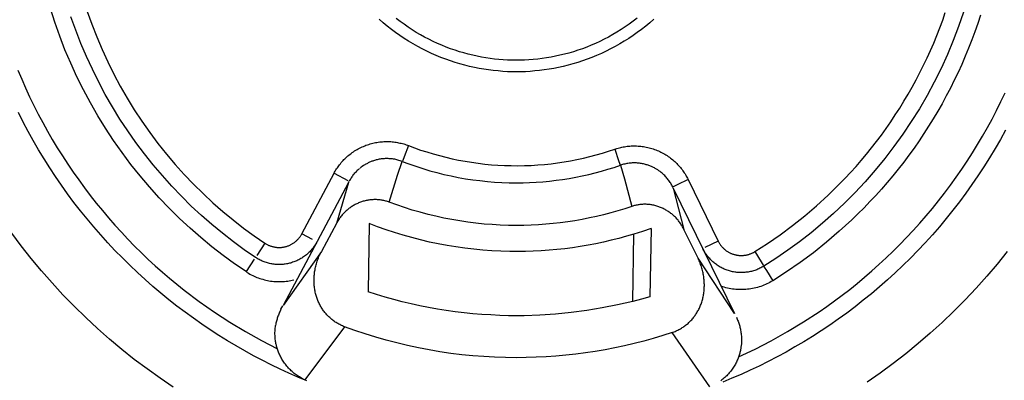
# Model space of a CAD drawing. Header units: millimetres. Extents: x -2637 to -1637, y 678 to 1678.
# Tile 263 of 348: x -2054.78 to -2043.26, y 1385.14 to 1389.37. Entities that reach past the tile are written whole.
import ezdxf

# ---------------------------------------------------------------- set-up
doc = ezdxf.new("R2010")
doc.units = ezdxf.units.MM
doc.layers.add('Make2D$B.SHOW mini', color=7, linetype='Continuous', true_color=0x000000)

msp = doc.modelspace()

# ---------------------------------------------------------------- linework, layer by layer
at = {"layer": 'Make2D$B.SHOW mini', "color": 18, "lineweight": -3, "true_color": 0x000000}
for points in [[(-2052.132, 1386.415), (-2052.267, 1386.508), (-2052.4, 1386.605), (-2052.531, 1386.707), (-2052.659, 1386.813), (-2052.786, 1386.924), (-2052.909, 1387.039), (-2053.03, 1387.158), (-2053.147, 1387.28), (-2053.261, 1387.407), (-2053.372, 1387.538), (-2053.479, 1387.672), (-2053.582, 1387.81), (-2053.681, 1387.951), (-2053.776, 1388.095), (-2053.866, 1388.242), (-2053.952, 1388.392), (-2054.034, 1388.544), (-2054.111, 1388.699), (-2054.183, 1388.856), (-2054.25, 1389.015), (-2054.312, 1389.175), (-2054.369, 1389.337), (-2054.421, 1389.5)], [(-2053.99, 1389.465), (-2053.937, 1389.315), (-2053.879, 1389.166), (-2053.817, 1389.018), (-2053.75, 1388.873), (-2053.679, 1388.729), (-2053.603, 1388.587), (-2053.523, 1388.448), (-2053.439, 1388.311), (-2053.351, 1388.177), (-2053.259, 1388.046), (-2053.163, 1387.918), (-2053.064, 1387.793), (-2052.961, 1387.672), (-2052.855, 1387.554), (-2052.746, 1387.44), (-2052.634, 1387.329), (-2052.519, 1387.222), (-2052.402, 1387.12), (-2052.282, 1387.021), (-2052.161, 1386.926), (-2052.037, 1386.836), (-2051.912, 1386.749)], [(-2052.022, 1386.582), (-2052.152, 1386.672), (-2052.28, 1386.766), (-2052.407, 1386.864), (-2052.531, 1386.967), (-2052.653, 1387.073), (-2052.772, 1387.184), (-2052.888, 1387.299), (-2053.001, 1387.417), (-2053.111, 1387.54), (-2053.218, 1387.666), (-2053.321, 1387.795), (-2053.42, 1387.928), (-2053.516, 1388.064), (-2053.607, 1388.203), (-2053.695, 1388.345), (-2053.778, 1388.49), (-2053.856, 1388.637), (-2053.93, 1388.786), (-2054, 1388.937), (-2054.065, 1389.09), (-2054.125, 1389.245), (-2054.18, 1389.401)], [(-2047.36, 1389.373), (-2047.407, 1389.332), (-2047.455, 1389.293), (-2047.503, 1389.254), (-2047.553, 1389.217), (-2047.603, 1389.182), (-2047.654, 1389.147), (-2047.706, 1389.114), (-2047.758, 1389.083), (-2047.811, 1389.053), (-2047.865, 1389.024), (-2047.919, 1388.997), (-2047.974, 1388.971), (-2048.029, 1388.947), (-2048.084, 1388.925), (-2048.139, 1388.903), (-2048.195, 1388.884), (-2048.251, 1388.865), (-2048.307, 1388.849), (-2048.363, 1388.833), (-2048.419, 1388.82), (-2048.475, 1388.807), (-2048.531, 1388.796), (-2048.586, 1388.786), (-2048.642, 1388.778), (-2048.697, 1388.771), (-2048.752, 1388.766), (-2048.806, 1388.761), (-2048.86, 1388.758), (-2048.914, 1388.757), (-2048.967, 1388.756), (-2049.021, 1388.757), (-2049.074, 1388.758), (-2049.128, 1388.761), (-2049.183, 1388.766), (-2049.238, 1388.771), (-2049.293, 1388.778), (-2049.348, 1388.786), (-2049.404, 1388.796), (-2049.46, 1388.807), (-2049.516, 1388.82), (-2049.572, 1388.833), (-2049.628, 1388.849), (-2049.684, 1388.865), (-2049.739, 1388.884), (-2049.795, 1388.903), (-2049.851, 1388.925), (-2049.906, 1388.947), (-2049.961, 1388.971), (-2050.015, 1388.997), (-2050.07, 1389.024), (-2050.123, 1389.053), (-2050.176, 1389.083), (-2050.229, 1389.114), (-2050.281, 1389.147), (-2050.332, 1389.182), (-2050.382, 1389.217), (-2050.431, 1389.254), (-2050.48, 1389.293), (-2050.528, 1389.332), (-2050.574, 1389.373)], [(-2047.556, 1389.385), (-2047.601, 1389.35), (-2047.648, 1389.316), (-2047.695, 1389.283), (-2047.742, 1389.251), (-2047.791, 1389.221), (-2047.84, 1389.192), (-2047.889, 1389.164), (-2047.94, 1389.138), (-2047.99, 1389.113), (-2048.041, 1389.09), (-2048.092, 1389.067), (-2048.144, 1389.046), (-2048.196, 1389.027), (-2048.248, 1389.009), (-2048.3, 1388.992), (-2048.353, 1388.976), (-2048.405, 1388.962), (-2048.458, 1388.95), (-2048.51, 1388.938), (-2048.562, 1388.928), (-2048.614, 1388.919), (-2048.666, 1388.912), (-2048.718, 1388.905), (-2048.77, 1388.9), (-2048.821, 1388.896), (-2048.872, 1388.893), (-2048.922, 1388.892), (-2048.972, 1388.891), (-2049.022, 1388.892), (-2049.072, 1388.894), (-2049.122, 1388.897), (-2049.172, 1388.901), (-2049.223, 1388.906), (-2049.274, 1388.912), (-2049.325, 1388.92), (-2049.376, 1388.929), (-2049.428, 1388.939), (-2049.479, 1388.95), (-2049.531, 1388.963), (-2049.583, 1388.977), (-2049.635, 1388.992), (-2049.686, 1389.009), (-2049.738, 1389.027), (-2049.789, 1389.046), (-2049.84, 1389.067), (-2049.891, 1389.089), (-2049.942, 1389.112), (-2049.992, 1389.137), (-2050.042, 1389.163), (-2050.091, 1389.19), (-2050.14, 1389.219), (-2050.188, 1389.249), (-2050.236, 1389.28), (-2050.283, 1389.313), (-2050.329, 1389.347), (-2050.374, 1389.382)], [(-2046.179, 1386.649), (-2046.03, 1386.745), (-2045.882, 1386.846), (-2045.737, 1386.954), (-2045.594, 1387.068), (-2045.455, 1387.187), (-2045.318, 1387.312), (-2045.252, 1387.377), (-2045.186, 1387.442), (-2045.121, 1387.51), (-2045.057, 1387.578), (-2044.994, 1387.648), (-2044.933, 1387.719), (-2044.872, 1387.792), (-2044.813, 1387.865), (-2044.754, 1387.94), (-2044.697, 1388.016), (-2044.642, 1388.093), (-2044.587, 1388.171), (-2044.535, 1388.251), (-2044.483, 1388.331), (-2044.433, 1388.412), (-2044.384, 1388.495), (-2044.337, 1388.578), (-2044.291, 1388.662), (-2044.246, 1388.747), (-2044.204, 1388.833), (-2044.163, 1388.919), (-2044.123, 1389.006), (-2044.085, 1389.094), (-2044.048, 1389.183), (-2044.014, 1389.272), (-2043.98, 1389.361), (-2043.949, 1389.451)], [(-2043.736, 1389.456), (-2043.794, 1389.289), (-2043.857, 1389.123), (-2043.925, 1388.958), (-2043.999, 1388.796), (-2044.079, 1388.636), (-2044.163, 1388.479), (-2044.252, 1388.324), (-2044.347, 1388.173), (-2044.446, 1388.024), (-2044.55, 1387.88), (-2044.658, 1387.739), (-2044.77, 1387.602), (-2044.886, 1387.469), (-2045.007, 1387.34), (-2045.13, 1387.216), (-2045.257, 1387.096), (-2045.387, 1386.981), (-2045.52, 1386.871), (-2045.655, 1386.765), (-2045.793, 1386.665), (-2045.932, 1386.569), (-2046.074, 1386.479)], [(-2043.538, 1389.42), (-2043.57, 1389.323), (-2043.604, 1389.226), (-2043.64, 1389.13), (-2043.677, 1389.034), (-2043.716, 1388.939), (-2043.757, 1388.844), (-2043.8, 1388.75), (-2043.844, 1388.657), (-2043.89, 1388.565), (-2043.938, 1388.474), (-2043.987, 1388.383), (-2044.038, 1388.294), (-2044.09, 1388.205), (-2044.144, 1388.118), (-2044.2, 1388.032), (-2044.257, 1387.946), (-2044.315, 1387.862), (-2044.375, 1387.779), (-2044.436, 1387.698), (-2044.499, 1387.617), (-2044.563, 1387.538), (-2044.628, 1387.46), (-2044.694, 1387.383), (-2044.762, 1387.308), (-2044.831, 1387.235), (-2044.9, 1387.162), (-2044.971, 1387.091), (-2045.043, 1387.022), (-2045.19, 1386.888), (-2045.34, 1386.759), (-2045.493, 1386.637), (-2045.649, 1386.521), (-2045.808, 1386.412), (-2045.969, 1386.308)], [(-2054.8, 1388.775), (-2054.756, 1388.671), (-2054.711, 1388.568), (-2054.664, 1388.465), (-2054.614, 1388.363), (-2054.563, 1388.262), (-2054.51, 1388.162), (-2054.455, 1388.062), (-2054.399, 1387.964), (-2054.34, 1387.867), (-2054.28, 1387.77), (-2054.218, 1387.675), (-2054.155, 1387.581), (-2054.09, 1387.489), (-2054.023, 1387.397), (-2053.955, 1387.307), (-2053.885, 1387.218), (-2053.813, 1387.13), (-2053.74, 1387.044), (-2053.666, 1386.959), (-2053.59, 1386.876), (-2053.513, 1386.794), (-2053.435, 1386.714), (-2053.356, 1386.636), (-2053.275, 1386.559), (-2053.193, 1386.483), (-2053.11, 1386.41), (-2053.026, 1386.337), (-2052.941, 1386.267), (-2052.855, 1386.198), (-2052.68, 1386.066), (-2052.502, 1385.941), (-2052.321, 1385.823), (-2052.138, 1385.712), (-2051.952, 1385.608), (-2051.765, 1385.511)], [(-2046.368, 1385.417), (-2046.176, 1385.508), (-2045.985, 1385.606), (-2045.797, 1385.712), (-2045.61, 1385.825), (-2045.426, 1385.945), (-2045.336, 1386.008), (-2045.246, 1386.073), (-2045.157, 1386.139), (-2045.068, 1386.207), (-2044.981, 1386.277), (-2044.895, 1386.349), (-2044.81, 1386.423), (-2044.726, 1386.498), (-2044.643, 1386.575), (-2044.561, 1386.653), (-2044.481, 1386.733), (-2044.402, 1386.815), (-2044.324, 1386.898), (-2044.248, 1386.983), (-2044.173, 1387.069), (-2044.1, 1387.156), (-2044.028, 1387.245), (-2043.958, 1387.336), (-2043.889, 1387.428), (-2043.822, 1387.521), (-2043.757, 1387.615), (-2043.693, 1387.71), (-2043.631, 1387.807), (-2043.571, 1387.904), (-2043.513, 1388.003), (-2043.457, 1388.103), (-2043.402, 1388.203), (-2043.349, 1388.305), (-2043.299, 1388.407), (-2043.25, 1388.51)], [(-2051.419, 1385.136), (-2051.524, 1385.18), (-2051.629, 1385.226), (-2051.733, 1385.274), (-2051.837, 1385.324), (-2051.941, 1385.376), (-2052.044, 1385.43), (-2052.146, 1385.487), (-2052.248, 1385.545), (-2052.35, 1385.605), (-2052.45, 1385.668), (-2052.55, 1385.733), (-2052.649, 1385.799), (-2052.747, 1385.868), (-2052.844, 1385.939), (-2052.94, 1386.011), (-2053.035, 1386.086), (-2053.129, 1386.163), (-2053.222, 1386.242), (-2053.313, 1386.322), (-2053.403, 1386.405), (-2053.492, 1386.489), (-2053.579, 1386.575), (-2053.665, 1386.663), (-2053.749, 1386.753), (-2053.832, 1386.845), (-2053.913, 1386.938), (-2053.992, 1387.033), (-2054.069, 1387.129), (-2054.145, 1387.227), (-2054.219, 1387.326), (-2054.291, 1387.427), (-2054.361, 1387.529), (-2054.429, 1387.632), (-2054.495, 1387.737), (-2054.56, 1387.843), (-2054.622, 1387.95), (-2054.682, 1388.058), (-2054.739, 1388.167), (-2054.795, 1388.278)], [(-2043.244, 1388.074), (-2043.304, 1387.965), (-2043.367, 1387.857), (-2043.431, 1387.75), (-2043.498, 1387.644), (-2043.567, 1387.539), (-2043.637, 1387.436), (-2043.71, 1387.334), (-2043.784, 1387.233), (-2043.861, 1387.134), (-2043.939, 1387.037), (-2044.019, 1386.941), (-2044.101, 1386.846), (-2044.185, 1386.754), (-2044.27, 1386.663), (-2044.357, 1386.574), (-2044.446, 1386.487), (-2044.535, 1386.401), (-2044.627, 1386.318), (-2044.72, 1386.236), (-2044.814, 1386.156), (-2044.909, 1386.079), (-2045.005, 1386.003), (-2045.103, 1385.929), (-2045.202, 1385.858), (-2045.301, 1385.788), (-2045.402, 1385.721), (-2045.503, 1385.656), (-2045.606, 1385.593), (-2045.709, 1385.532), (-2045.812, 1385.473), (-2045.917, 1385.416), (-2046.022, 1385.362), (-2046.127, 1385.309), (-2046.233, 1385.259), (-2046.339, 1385.211), (-2046.446, 1385.165), (-2046.553, 1385.121)], [(-2051.102, 1387.568), (-2051.095, 1387.581), (-2051.087, 1387.593), (-2051.08, 1387.606), (-2051.072, 1387.619), (-2051.063, 1387.631), (-2051.055, 1387.644), (-2051.046, 1387.656), (-2051.037, 1387.668), (-2051.027, 1387.68), (-2051.017, 1387.692), (-2051.007, 1387.704), (-2050.996, 1387.716), (-2050.986, 1387.727), (-2050.974, 1387.738), (-2050.963, 1387.749), (-2050.951, 1387.76), (-2050.939, 1387.771), (-2050.927, 1387.781), (-2050.914, 1387.791), (-2050.901, 1387.801), (-2050.888, 1387.811), (-2050.874, 1387.82), (-2050.861, 1387.829), (-2050.847, 1387.838), (-2050.833, 1387.846), (-2050.818, 1387.854), (-2050.804, 1387.862), (-2050.789, 1387.869), (-2050.774, 1387.876), (-2050.759, 1387.883), (-2050.743, 1387.889), (-2050.728, 1387.895), (-2050.712, 1387.901), (-2050.696, 1387.906), (-2050.681, 1387.911), (-2050.665, 1387.915), (-2050.648, 1387.92), (-2050.632, 1387.923), (-2050.616, 1387.927), (-2050.6, 1387.93), (-2050.584, 1387.932), (-2050.567, 1387.934), (-2050.551, 1387.936), (-2050.535, 1387.937), (-2050.519, 1387.938), (-2050.503, 1387.939), (-2050.486, 1387.939), (-2050.47, 1387.939), (-2050.454, 1387.939), (-2050.438, 1387.938), (-2050.423, 1387.937), (-2050.407, 1387.935), (-2050.391, 1387.933), (-2050.376, 1387.931), (-2050.361, 1387.928), (-2050.346, 1387.926), (-2050.331, 1387.922), (-2050.316, 1387.919), (-2050.301, 1387.915), (-2050.287, 1387.911), (-2050.272, 1387.907), (-2050.258, 1387.902), (-2050.244, 1387.897), (-2050.231, 1387.892)], [(-2050.231, 1387.892), (-2050.282, 1387.76), (-2050.298, 1387.719), (-2050.302, 1387.709), (-2050.303, 1387.706), (-2050.303, 1387.706), (-2050.303, 1387.706), (-2050.303, 1387.706), (-2050.303, 1387.706), (-2050.303, 1387.706)], [(-2050.231, 1387.892), (-2050.16, 1387.866), (-2050.089, 1387.84), (-2050.016, 1387.817), (-2049.943, 1387.795), (-2049.869, 1387.774), (-2049.795, 1387.755), (-2049.72, 1387.738), (-2049.645, 1387.722), (-2049.569, 1387.708), (-2049.492, 1387.696), (-2049.416, 1387.685), (-2049.339, 1387.676), (-2049.261, 1387.668), (-2049.184, 1387.663), (-2049.106, 1387.659), (-2049.028, 1387.657), (-2048.951, 1387.656), (-2048.873, 1387.657), (-2048.795, 1387.66), (-2048.718, 1387.665), (-2048.64, 1387.671), (-2048.563, 1387.679), (-2048.486, 1387.689), (-2048.41, 1387.701), (-2048.334, 1387.714), (-2048.259, 1387.729), (-2048.184, 1387.745), (-2048.109, 1387.763), (-2048.035, 1387.782), (-2047.962, 1387.803), (-2047.89, 1387.826), (-2047.818, 1387.85)], [(-2047.818, 1387.85), (-2047.805, 1387.855), (-2047.791, 1387.859), (-2047.776, 1387.863), (-2047.762, 1387.867), (-2047.747, 1387.871), (-2047.733, 1387.874), (-2047.718, 1387.877), (-2047.703, 1387.879), (-2047.687, 1387.882), (-2047.672, 1387.884), (-2047.656, 1387.885), (-2047.641, 1387.887), (-2047.625, 1387.888), (-2047.609, 1387.888), (-2047.593, 1387.889), (-2047.577, 1387.889), (-2047.561, 1387.888), (-2047.545, 1387.887), (-2047.529, 1387.886), (-2047.513, 1387.885), (-2047.497, 1387.883), (-2047.48, 1387.88), (-2047.464, 1387.878), (-2047.448, 1387.875), (-2047.432, 1387.871), (-2047.416, 1387.867), (-2047.4, 1387.863), (-2047.384, 1387.858), (-2047.368, 1387.853), (-2047.353, 1387.848), (-2047.337, 1387.842), (-2047.322, 1387.836), (-2047.306, 1387.829), (-2047.291, 1387.822), (-2047.276, 1387.815), (-2047.262, 1387.808), (-2047.247, 1387.8), (-2047.233, 1387.791), (-2047.219, 1387.783), (-2047.205, 1387.774), (-2047.191, 1387.765), (-2047.178, 1387.755), (-2047.164, 1387.746), (-2047.152, 1387.736), (-2047.139, 1387.725), (-2047.127, 1387.715), (-2047.115, 1387.704), (-2047.103, 1387.693), (-2047.092, 1387.682), (-2047.081, 1387.67), (-2047.07, 1387.659), (-2047.059, 1387.647), (-2047.049, 1387.635), (-2047.039, 1387.623), (-2047.03, 1387.611), (-2047.021, 1387.598), (-2047.012, 1387.586), (-2047.003, 1387.573), (-2046.995, 1387.56), (-2046.987, 1387.547), (-2046.98, 1387.535), (-2046.973, 1387.522), (-2046.966, 1387.509), (-2046.959, 1387.496)], [(-2047.818, 1387.85), (-2047.772, 1387.716), (-2047.757, 1387.674), (-2047.754, 1387.664), (-2047.753, 1387.662), (-2047.753, 1387.661), (-2047.753, 1387.661), (-2047.753, 1387.661), (-2047.753, 1387.661), (-2047.753, 1387.661)], [(-2050.306, 1387.707), (-2050.318, 1387.711), (-2050.33, 1387.715), (-2050.342, 1387.719), (-2050.355, 1387.722), (-2050.367, 1387.726), (-2050.38, 1387.728), (-2050.392, 1387.731), (-2050.405, 1387.733), (-2050.417, 1387.735), (-2050.43, 1387.736), (-2050.442, 1387.738), (-2050.455, 1387.738), (-2050.467, 1387.739), (-2050.48, 1387.739), (-2050.492, 1387.739), (-2050.504, 1387.739), (-2050.516, 1387.738), (-2050.528, 1387.737), (-2050.54, 1387.736), (-2050.552, 1387.735), (-2050.563, 1387.733), (-2050.575, 1387.731), (-2050.586, 1387.729), (-2050.597, 1387.726), (-2050.608, 1387.724), (-2050.618, 1387.721), (-2050.629, 1387.718), (-2050.639, 1387.715), (-2050.649, 1387.711), (-2050.658, 1387.708), (-2050.668, 1387.704), (-2050.677, 1387.7), (-2050.686, 1387.696), (-2050.695, 1387.692), (-2050.703, 1387.688), (-2050.712, 1387.684), (-2050.72, 1387.68), (-2050.728, 1387.676), (-2050.736, 1387.671), (-2050.743, 1387.667), (-2050.758, 1387.657), (-2050.771, 1387.648), (-2050.785, 1387.639), (-2050.797, 1387.629)], [(-2050.802, 1387.625), (-2050.811, 1387.617), (-2050.821, 1387.608), (-2050.83, 1387.6), (-2050.839, 1387.591), (-2050.848, 1387.582), (-2050.856, 1387.572), (-2050.865, 1387.563), (-2050.872, 1387.554), (-2050.88, 1387.544), (-2050.887, 1387.534), (-2050.894, 1387.524), (-2050.901, 1387.514), (-2050.907, 1387.504), (-2050.914, 1387.494), (-2050.919, 1387.484), (-2050.925, 1387.474)], [(-2050.455, 1387.228), (-2050.359, 1387.544), (-2050.306, 1387.707)], [(-2050.306, 1387.707), (-2050.226, 1387.677), (-2050.145, 1387.649), (-2050.064, 1387.622), (-2049.982, 1387.598), (-2049.899, 1387.575), (-2049.816, 1387.555), (-2049.732, 1387.536), (-2049.648, 1387.519), (-2049.564, 1387.504), (-2049.479, 1387.492), (-2049.394, 1387.481), (-2049.308, 1387.472), (-2049.223, 1387.465), (-2049.138, 1387.46), (-2049.052, 1387.457), (-2048.967, 1387.456)], [(-2048.967, 1387.456), (-2048.89, 1387.457), (-2048.813, 1387.459), (-2048.735, 1387.463), (-2048.658, 1387.469), (-2048.581, 1387.476), (-2048.504, 1387.485), (-2048.427, 1387.496), (-2048.35, 1387.508), (-2048.274, 1387.522), (-2048.197, 1387.537), (-2048.122, 1387.554), (-2048.046, 1387.572), (-2047.971, 1387.593), (-2047.897, 1387.614), (-2047.823, 1387.637), (-2047.75, 1387.662)], [(-2047.262, 1387.567), (-2047.274, 1387.577), (-2047.287, 1387.587), (-2047.3, 1387.597), (-2047.314, 1387.607), (-2047.322, 1387.612), (-2047.329, 1387.616), (-2047.337, 1387.621), (-2047.345, 1387.625), (-2047.353, 1387.63), (-2047.362, 1387.634), (-2047.37, 1387.639), (-2047.379, 1387.643), (-2047.388, 1387.647), (-2047.398, 1387.651), (-2047.407, 1387.655), (-2047.417, 1387.658), (-2047.427, 1387.662), (-2047.437, 1387.665), (-2047.448, 1387.668), (-2047.458, 1387.671), (-2047.469, 1387.674), (-2047.48, 1387.677), (-2047.492, 1387.679), (-2047.503, 1387.681), (-2047.515, 1387.683), (-2047.527, 1387.685), (-2047.539, 1387.686), (-2047.551, 1387.687), (-2047.563, 1387.688), (-2047.575, 1387.689), (-2047.588, 1387.689), (-2047.6, 1387.689), (-2047.613, 1387.688), (-2047.625, 1387.687), (-2047.638, 1387.686), (-2047.65, 1387.685), (-2047.663, 1387.683), (-2047.675, 1387.681), (-2047.688, 1387.679), (-2047.7, 1387.676), (-2047.713, 1387.673), (-2047.725, 1387.67), (-2047.738, 1387.666), (-2047.75, 1387.662)], [(-2047.75, 1387.662), (-2047.704, 1387.504), (-2047.618, 1387.179)], [(-2051.479, 1386.857), (-2051.102, 1387.568)], [(-2051.102, 1387.568), (-2050.941, 1387.483)], [(-2047.139, 1387.408), (-2047.145, 1387.419), (-2047.15, 1387.429), (-2047.156, 1387.44), (-2047.162, 1387.45), (-2047.169, 1387.461), (-2047.176, 1387.471), (-2047.183, 1387.481), (-2047.191, 1387.492), (-2047.199, 1387.502), (-2047.207, 1387.511), (-2047.215, 1387.521), (-2047.224, 1387.531), (-2047.233, 1387.54), (-2047.242, 1387.549), (-2047.252, 1387.558), (-2047.262, 1387.567)], [(-2050.933, 1387.46), (-2051.699, 1386.019)], [(-2050.933, 1387.46), (-2051.075, 1386.979)], [(-2050.933, 1387.46), (-2050.925, 1387.474)], [(-2046.959, 1387.496), (-2047.087, 1387.434), (-2047.127, 1387.414), (-2047.136, 1387.409), (-2047.138, 1387.408), (-2047.139, 1387.408), (-2047.139, 1387.408), (-2047.139, 1387.408), (-2047.139, 1387.408), (-2047.139, 1387.408)], [(-2047.132, 1387.393), (-2047.139, 1387.408)], [(-2047.132, 1387.393), (-2046.417, 1385.926)], [(-2047.132, 1387.393), (-2047.007, 1386.908)], [(-2046.959, 1387.496), (-2046.607, 1386.773)], [(-2050.455, 1387.228), (-2050.465, 1387.232), (-2050.476, 1387.236), (-2050.487, 1387.239), (-2050.497, 1387.242), (-2050.508, 1387.245), (-2050.519, 1387.248), (-2050.529, 1387.25), (-2050.54, 1387.252), (-2050.551, 1387.254), (-2050.562, 1387.255), (-2050.572, 1387.257), (-2050.583, 1387.258), (-2050.594, 1387.258), (-2050.605, 1387.259), (-2050.616, 1387.259), (-2050.627, 1387.259), (-2050.638, 1387.259), (-2050.649, 1387.258), (-2050.66, 1387.257), (-2050.672, 1387.256), (-2050.683, 1387.255), (-2050.694, 1387.253), (-2050.705, 1387.252), (-2050.716, 1387.25), (-2050.727, 1387.247), (-2050.739, 1387.245), (-2050.75, 1387.242), (-2050.761, 1387.239), (-2050.772, 1387.236), (-2050.782, 1387.232), (-2050.793, 1387.228), (-2050.804, 1387.224), (-2050.814, 1387.22), (-2050.825, 1387.215), (-2050.835, 1387.211), (-2050.845, 1387.206), (-2050.855, 1387.2), (-2050.865, 1387.195), (-2050.875, 1387.189), (-2050.885, 1387.183), (-2050.895, 1387.177), (-2050.904, 1387.171), (-2050.913, 1387.164), (-2050.923, 1387.158), (-2050.932, 1387.151), (-2050.941, 1387.144), (-2050.949, 1387.136), (-2050.958, 1387.129), (-2050.967, 1387.121), (-2050.975, 1387.113), (-2050.983, 1387.105), (-2050.991, 1387.096), (-2050.999, 1387.088), (-2051.007, 1387.079), (-2051.014, 1387.07), (-2051.022, 1387.061), (-2051.029, 1387.051), (-2051.036, 1387.042), (-2051.043, 1387.032), (-2051.05, 1387.022), (-2051.056, 1387.011), (-2051.063, 1387.001), (-2051.069, 1386.99), (-2051.075, 1386.979)], [(-2048.967, 1386.956), (-2049.062, 1386.957), (-2049.157, 1386.96), (-2049.251, 1386.966), (-2049.346, 1386.973), (-2049.441, 1386.983), (-2049.535, 1386.995), (-2049.629, 1387.009), (-2049.723, 1387.025), (-2049.817, 1387.043), (-2049.91, 1387.063), (-2050.002, 1387.086), (-2050.094, 1387.11), (-2050.186, 1387.137), (-2050.276, 1387.165), (-2050.366, 1387.196), (-2050.455, 1387.228)], [(-2047.618, 1387.179), (-2047.699, 1387.152), (-2047.781, 1387.127), (-2047.864, 1387.104), (-2047.947, 1387.082), (-2048.03, 1387.062), (-2048.114, 1387.044), (-2048.199, 1387.027), (-2048.283, 1387.012), (-2048.368, 1386.999), (-2048.454, 1386.988), (-2048.539, 1386.978), (-2048.625, 1386.97), (-2048.71, 1386.964), (-2048.796, 1386.96), (-2048.882, 1386.957), (-2048.967, 1386.956)], [(-2047.007, 1386.908), (-2047.012, 1386.919), (-2047.018, 1386.93), (-2047.024, 1386.94), (-2047.03, 1386.951), (-2047.036, 1386.961), (-2047.042, 1386.971), (-2047.049, 1386.98), (-2047.056, 1386.99), (-2047.063, 1386.999), (-2047.07, 1387.009), (-2047.077, 1387.018), (-2047.085, 1387.026), (-2047.092, 1387.035), (-2047.1, 1387.044), (-2047.108, 1387.052), (-2047.117, 1387.06), (-2047.125, 1387.068), (-2047.134, 1387.076), (-2047.143, 1387.083), (-2047.151, 1387.091), (-2047.161, 1387.098), (-2047.17, 1387.105), (-2047.179, 1387.112), (-2047.189, 1387.119), (-2047.199, 1387.125), (-2047.209, 1387.131), (-2047.219, 1387.137), (-2047.229, 1387.143), (-2047.239, 1387.148), (-2047.25, 1387.154), (-2047.26, 1387.159), (-2047.271, 1387.163), (-2047.282, 1387.168), (-2047.292, 1387.172), (-2047.303, 1387.176), (-2047.314, 1387.18), (-2047.326, 1387.183), (-2047.337, 1387.186), (-2047.348, 1387.189), (-2047.359, 1387.192), (-2047.371, 1387.194), (-2047.382, 1387.196), (-2047.393, 1387.198), (-2047.404, 1387.2), (-2047.416, 1387.201), (-2047.427, 1387.202), (-2047.438, 1387.203), (-2047.449, 1387.204), (-2047.46, 1387.204), (-2047.471, 1387.204), (-2047.482, 1387.204), (-2047.492, 1387.203), (-2047.503, 1387.203), (-2047.514, 1387.202), (-2047.524, 1387.2), (-2047.535, 1387.199), (-2047.545, 1387.197), (-2047.556, 1387.195), (-2047.566, 1387.193), (-2047.577, 1387.191), (-2047.587, 1387.188), (-2047.597, 1387.185), (-2047.607, 1387.182), (-2047.618, 1387.179)], [(-2051.075, 1386.979), (-2051.25, 1386.649)], [(-2050.69, 1386.979), (-2050.704, 1386.179)], [(-2049.046, 1386.651), (-2049.151, 1386.654), (-2049.256, 1386.659), (-2049.361, 1386.667), (-2049.466, 1386.677), (-2049.57, 1386.689), (-2049.675, 1386.704), (-2049.779, 1386.721), (-2049.883, 1386.741), (-2049.986, 1386.762), (-2050.089, 1386.787), (-2050.191, 1386.813), (-2050.293, 1386.842), (-2050.394, 1386.873), (-2050.493, 1386.906), (-2050.592, 1386.941), (-2050.69, 1386.979)], [(-2052.984, 1385.061), (-2053.138, 1385.166), (-2053.29, 1385.275), (-2053.439, 1385.387), (-2053.586, 1385.504), (-2053.73, 1385.625), (-2053.871, 1385.749), (-2054.008, 1385.877), (-2054.143, 1386.009), (-2054.274, 1386.144), (-2054.401, 1386.283), (-2054.525, 1386.424), (-2054.645, 1386.569), (-2054.761, 1386.716), (-2054.873, 1386.866)], [(-2051.912, 1386.749), (-2051.905, 1386.745), (-2051.899, 1386.741), (-2051.892, 1386.737), (-2051.885, 1386.733), (-2051.878, 1386.73), (-2051.871, 1386.726), (-2051.864, 1386.723), (-2051.857, 1386.72), (-2051.85, 1386.717), (-2051.842, 1386.715), (-2051.835, 1386.712), (-2051.827, 1386.71), (-2051.819, 1386.708), (-2051.812, 1386.706), (-2051.804, 1386.704), (-2051.796, 1386.703), (-2051.788, 1386.701), (-2051.78, 1386.7), (-2051.772, 1386.699), (-2051.765, 1386.699), (-2051.757, 1386.698), (-2051.749, 1386.698), (-2051.741, 1386.698), (-2051.733, 1386.698), (-2051.725, 1386.699), (-2051.717, 1386.699), (-2051.709, 1386.7), (-2051.702, 1386.701), (-2051.694, 1386.702), (-2051.687, 1386.704), (-2051.679, 1386.705), (-2051.672, 1386.707), (-2051.664, 1386.709), (-2051.657, 1386.711), (-2051.649, 1386.714), (-2051.642, 1386.716), (-2051.635, 1386.719), (-2051.628, 1386.722), (-2051.62, 1386.725), (-2051.613, 1386.728), (-2051.606, 1386.732), (-2051.599, 1386.736), (-2051.592, 1386.739), (-2051.586, 1386.744), (-2051.579, 1386.748), (-2051.572, 1386.752), (-2051.566, 1386.757), (-2051.56, 1386.762), (-2051.553, 1386.767), (-2051.547, 1386.772), (-2051.541, 1386.777), (-2051.536, 1386.783), (-2051.53, 1386.788), (-2051.524, 1386.794), (-2051.519, 1386.8), (-2051.514, 1386.806), (-2051.509, 1386.812), (-2051.504, 1386.818), (-2051.5, 1386.825), (-2051.495, 1386.831), (-2051.491, 1386.837), (-2051.487, 1386.844), (-2051.483, 1386.851), (-2051.479, 1386.857)], [(-2051.355, 1386.791), (-2051.479, 1386.857)], [(-2047.592, 1386.855), (-2047.68, 1386.829), (-2047.769, 1386.804), (-2047.858, 1386.782), (-2047.948, 1386.761), (-2048.038, 1386.742), (-2048.129, 1386.725), (-2048.22, 1386.709), (-2048.311, 1386.695), (-2048.403, 1386.684), (-2048.494, 1386.673), (-2048.586, 1386.665), (-2048.678, 1386.659), (-2048.77, 1386.654), (-2048.862, 1386.651), (-2048.954, 1386.65), (-2049.046, 1386.651)], [(-2047.606, 1386.066), (-2047.592, 1386.855)], [(-2047.391, 1386.921), (-2047.491, 1386.886), (-2047.592, 1386.855)], [(-2047.391, 1386.921), (-2047.405, 1386.121)], [(-2046.843, 1386.572), (-2047.007, 1386.908)], [(-2051.912, 1386.749), (-2052.007, 1386.605)], [(-2051.303, 1386.763), (-2051.309, 1386.752), (-2051.315, 1386.741), (-2051.322, 1386.73), (-2051.329, 1386.719), (-2051.337, 1386.709), (-2051.344, 1386.698), (-2051.352, 1386.688), (-2051.361, 1386.678), (-2051.369, 1386.668), (-2051.378, 1386.658), (-2051.387, 1386.648), (-2051.396, 1386.639), (-2051.406, 1386.63), (-2051.416, 1386.621), (-2051.426, 1386.613), (-2051.436, 1386.604), (-2051.447, 1386.596), (-2051.458, 1386.588), (-2051.469, 1386.581), (-2051.48, 1386.574), (-2051.491, 1386.567), (-2051.503, 1386.56), (-2051.514, 1386.554), (-2051.526, 1386.548), (-2051.538, 1386.543), (-2051.55, 1386.538), (-2051.562, 1386.533), (-2051.574, 1386.528), (-2051.586, 1386.524), (-2051.598, 1386.52), (-2051.611, 1386.516), (-2051.623, 1386.513)], [(-2046.607, 1386.773), (-2046.762, 1386.696)], [(-2046.607, 1386.773), (-2046.603, 1386.766), (-2046.6, 1386.759), (-2046.596, 1386.752), (-2046.592, 1386.746), (-2046.588, 1386.739), (-2046.583, 1386.733), (-2046.579, 1386.726), (-2046.574, 1386.72), (-2046.569, 1386.714), (-2046.564, 1386.708), (-2046.559, 1386.702), (-2046.554, 1386.696), (-2046.548, 1386.69), (-2046.542, 1386.685), (-2046.536, 1386.68), (-2046.53, 1386.674), (-2046.524, 1386.669), (-2046.518, 1386.664), (-2046.512, 1386.66), (-2046.505, 1386.655), (-2046.498, 1386.651), (-2046.492, 1386.647), (-2046.485, 1386.643), (-2046.478, 1386.639), (-2046.471, 1386.635), (-2046.464, 1386.632), (-2046.457, 1386.629), (-2046.45, 1386.626), (-2046.442, 1386.623), (-2046.435, 1386.62), (-2046.428, 1386.618), (-2046.421, 1386.616), (-2046.413, 1386.614), (-2046.406, 1386.612), (-2046.398, 1386.61), (-2046.391, 1386.609), (-2046.383, 1386.607), (-2046.375, 1386.606), (-2046.367, 1386.605), (-2046.36, 1386.605), (-2046.352, 1386.604), (-2046.344, 1386.604), (-2046.336, 1386.604), (-2046.328, 1386.604), (-2046.32, 1386.604), (-2046.312, 1386.605), (-2046.304, 1386.606), (-2046.296, 1386.607), (-2046.289, 1386.608), (-2046.281, 1386.609), (-2046.273, 1386.611), (-2046.265, 1386.612), (-2046.257, 1386.614), (-2046.25, 1386.617), (-2046.242, 1386.619), (-2046.235, 1386.622), (-2046.228, 1386.624), (-2046.22, 1386.627), (-2046.213, 1386.631), (-2046.206, 1386.634), (-2046.199, 1386.637), (-2046.192, 1386.641), (-2046.186, 1386.645), (-2046.179, 1386.649)], [(-2051.623, 1386.513), (-2051.635, 1386.51), (-2051.648, 1386.508), (-2051.66, 1386.505), (-2051.673, 1386.503), (-2051.686, 1386.502), (-2051.699, 1386.5), (-2051.712, 1386.499), (-2051.725, 1386.499), (-2051.738, 1386.498), (-2051.751, 1386.498), (-2051.764, 1386.499), (-2051.777, 1386.499), (-2051.791, 1386.5), (-2051.804, 1386.502), (-2051.817, 1386.503), (-2051.83, 1386.506), (-2051.843, 1386.508), (-2051.856, 1386.511), (-2051.869, 1386.514), (-2051.881, 1386.517), (-2051.894, 1386.521), (-2051.906, 1386.525), (-2051.919, 1386.53), (-2051.931, 1386.534), (-2051.943, 1386.539), (-2051.955, 1386.545), (-2051.967, 1386.55), (-2051.978, 1386.556), (-2051.989, 1386.562), (-2052.001, 1386.569), (-2052.011, 1386.575), (-2052.022, 1386.582)], [(-2051.25, 1386.649), (-2051.699, 1386.019)], [(-2050.978, 1385.769), (-2050.99, 1385.774), (-2051.001, 1385.778), (-2051.013, 1385.783), (-2051.024, 1385.789), (-2051.035, 1385.794), (-2051.046, 1385.8), (-2051.056, 1385.806), (-2051.067, 1385.812), (-2051.077, 1385.818), (-2051.087, 1385.824), (-2051.097, 1385.831), (-2051.107, 1385.838), (-2051.116, 1385.845), (-2051.126, 1385.853), (-2051.135, 1385.86), (-2051.144, 1385.868), (-2051.153, 1385.876), (-2051.161, 1385.884), (-2051.17, 1385.893), (-2051.178, 1385.901), (-2051.186, 1385.91), (-2051.194, 1385.919), (-2051.202, 1385.928), (-2051.21, 1385.937), (-2051.217, 1385.947), (-2051.225, 1385.957), (-2051.232, 1385.966), (-2051.238, 1385.977), (-2051.245, 1385.987), (-2051.252, 1385.997), (-2051.258, 1386.008), (-2051.264, 1386.019), (-2051.27, 1386.03), (-2051.275, 1386.041), (-2051.28, 1386.052), (-2051.286, 1386.064), (-2051.29, 1386.075), (-2051.295, 1386.087), (-2051.299, 1386.099), (-2051.304, 1386.111), (-2051.308, 1386.123), (-2051.311, 1386.135), (-2051.315, 1386.148), (-2051.318, 1386.16), (-2051.321, 1386.173), (-2051.324, 1386.185), (-2051.326, 1386.198), (-2051.328, 1386.211), (-2051.33, 1386.224), (-2051.332, 1386.237), (-2051.333, 1386.25), (-2051.334, 1386.263), (-2051.335, 1386.276), (-2051.336, 1386.289), (-2051.336, 1386.302), (-2051.336, 1386.316), (-2051.336, 1386.329), (-2051.336, 1386.343), (-2051.335, 1386.356), (-2051.334, 1386.37), (-2051.332, 1386.383), (-2051.331, 1386.397), (-2051.329, 1386.411), (-2051.327, 1386.424), (-2051.324, 1386.438), (-2051.322, 1386.452), (-2051.319, 1386.466), (-2051.315, 1386.48), (-2051.312, 1386.494), (-2051.308, 1386.508), (-2051.304, 1386.522), (-2051.299, 1386.536), (-2051.294, 1386.55), (-2051.289, 1386.564), (-2051.283, 1386.578), (-2051.278, 1386.593), (-2051.271, 1386.607), (-2051.265, 1386.621), (-2051.258, 1386.635), (-2051.25, 1386.649)], [(-2046.074, 1386.479), (-2046.085, 1386.472), (-2046.096, 1386.466), (-2046.107, 1386.46), (-2046.119, 1386.454), (-2046.131, 1386.448), (-2046.142, 1386.443), (-2046.155, 1386.438), (-2046.167, 1386.434), (-2046.179, 1386.429), (-2046.192, 1386.425), (-2046.204, 1386.422), (-2046.217, 1386.418), (-2046.23, 1386.415), (-2046.243, 1386.413), (-2046.256, 1386.41), (-2046.269, 1386.408), (-2046.282, 1386.407), (-2046.295, 1386.405), (-2046.309, 1386.405), (-2046.322, 1386.404), (-2046.335, 1386.404), (-2046.348, 1386.404), (-2046.361, 1386.404), (-2046.374, 1386.405), (-2046.387, 1386.406), (-2046.4, 1386.408), (-2046.413, 1386.41), (-2046.426, 1386.412), (-2046.439, 1386.414), (-2046.451, 1386.417), (-2046.464, 1386.42), (-2046.476, 1386.423), (-2046.488, 1386.427), (-2046.5, 1386.431), (-2046.512, 1386.435), (-2046.524, 1386.44), (-2046.536, 1386.445), (-2046.548, 1386.45), (-2046.56, 1386.456), (-2046.571, 1386.462), (-2046.583, 1386.468), (-2046.594, 1386.475), (-2046.606, 1386.482), (-2046.617, 1386.489), (-2046.627, 1386.497), (-2046.638, 1386.505), (-2046.649, 1386.513), (-2046.659, 1386.521), (-2046.669, 1386.53), (-2046.679, 1386.539), (-2046.688, 1386.548), (-2046.697, 1386.557), (-2046.706, 1386.567), (-2046.715, 1386.577), (-2046.724, 1386.587), (-2046.732, 1386.597), (-2046.74, 1386.607), (-2046.747, 1386.618), (-2046.755, 1386.629), (-2046.762, 1386.64), (-2046.768, 1386.651), (-2046.775, 1386.662), (-2046.781, 1386.673), (-2046.786, 1386.685)], [(-2046.179, 1386.649), (-2046.105, 1386.528), (-2046.081, 1386.49), (-2046.076, 1386.481), (-2046.074, 1386.479), (-2046.074, 1386.479), (-2046.074, 1386.479), (-2046.074, 1386.479), (-2046.074, 1386.479), (-2046.074, 1386.479)], [(-2043.225, 1386.65), (-2043.342, 1386.504), (-2043.464, 1386.361), (-2043.589, 1386.221), (-2043.718, 1386.084), (-2043.851, 1385.95), (-2043.987, 1385.82), (-2044.126, 1385.694), (-2044.268, 1385.571), (-2044.413, 1385.452), (-2044.561, 1385.337), (-2044.712, 1385.226), (-2044.865, 1385.119)], [(-2052.037, 1386.56), (-2052.132, 1386.415)], [(-2047.146, 1385.702), (-2047.134, 1385.706), (-2047.123, 1385.71), (-2047.111, 1385.715), (-2047.1, 1385.72), (-2047.089, 1385.724), (-2047.079, 1385.73), (-2047.068, 1385.735), (-2047.057, 1385.741), (-2047.047, 1385.746), (-2047.037, 1385.753), (-2047.027, 1385.759), (-2047.017, 1385.765), (-2047.007, 1385.772), (-2046.997, 1385.779), (-2046.988, 1385.786), (-2046.978, 1385.794), (-2046.969, 1385.801), (-2046.96, 1385.809), (-2046.951, 1385.818), (-2046.942, 1385.826), (-2046.934, 1385.835), (-2046.925, 1385.843), (-2046.917, 1385.852), (-2046.909, 1385.862), (-2046.901, 1385.871), (-2046.893, 1385.881), (-2046.886, 1385.891), (-2046.878, 1385.901), (-2046.871, 1385.911), (-2046.864, 1385.921), (-2046.857, 1385.932), (-2046.851, 1385.943), (-2046.845, 1385.954), (-2046.839, 1385.965), (-2046.833, 1385.976), (-2046.827, 1385.988), (-2046.822, 1385.999), (-2046.817, 1386.011), (-2046.812, 1386.023), (-2046.807, 1386.035), (-2046.803, 1386.047), (-2046.799, 1386.059), (-2046.795, 1386.071), (-2046.792, 1386.084), (-2046.788, 1386.096), (-2046.785, 1386.109), (-2046.782, 1386.121), (-2046.78, 1386.134), (-2046.777, 1386.147), (-2046.775, 1386.159), (-2046.774, 1386.172), (-2046.772, 1386.185), (-2046.771, 1386.198), (-2046.77, 1386.211), (-2046.769, 1386.224), (-2046.769, 1386.237), (-2046.768, 1386.25), (-2046.768, 1386.264), (-2046.769, 1386.277), (-2046.769, 1386.29), (-2046.77, 1386.304), (-2046.771, 1386.317), (-2046.773, 1386.331), (-2046.774, 1386.345), (-2046.776, 1386.359), (-2046.778, 1386.372), (-2046.781, 1386.386), (-2046.784, 1386.4), (-2046.787, 1386.414), (-2046.79, 1386.429), (-2046.794, 1386.443), (-2046.798, 1386.457), (-2046.802, 1386.471), (-2046.807, 1386.486), (-2046.812, 1386.5), (-2046.818, 1386.514), (-2046.823, 1386.529), (-2046.83, 1386.543), (-2046.836, 1386.558), (-2046.843, 1386.572)], [(-2046.417, 1385.926), (-2046.843, 1386.572)], [(-2046.074, 1386.479), (-2046.074, 1386.479), (-2046.074, 1386.479), (-2046.074, 1386.478), (-2046.074, 1386.478), (-2046.074, 1386.478), (-2046.072, 1386.476), (-2046.067, 1386.467), (-2046.043, 1386.429), (-2045.969, 1386.308)], [(-2052.132, 1386.415), (-2052.117, 1386.406), (-2052.102, 1386.396), (-2052.086, 1386.387), (-2052.07, 1386.379), (-2052.054, 1386.371), (-2052.038, 1386.363), (-2052.021, 1386.355), (-2052.005, 1386.348), (-2051.988, 1386.342), (-2051.97, 1386.336), (-2051.953, 1386.33), (-2051.935, 1386.325), (-2051.917, 1386.32), (-2051.899, 1386.316), (-2051.881, 1386.312), (-2051.863, 1386.308), (-2051.845, 1386.305), (-2051.827, 1386.303), (-2051.808, 1386.301), (-2051.79, 1386.3), (-2051.772, 1386.299), (-2051.753, 1386.298), (-2051.735, 1386.298), (-2051.717, 1386.299), (-2051.699, 1386.3), (-2051.68, 1386.301), (-2051.662, 1386.303), (-2051.644, 1386.305), (-2051.627, 1386.308), (-2051.609, 1386.311), (-2051.592, 1386.315), (-2051.574, 1386.319)], [(-2045.969, 1386.308), (-2045.985, 1386.299), (-2046.002, 1386.289), (-2046.019, 1386.28), (-2046.036, 1386.272), (-2046.054, 1386.264), (-2046.072, 1386.256), (-2046.09, 1386.249), (-2046.108, 1386.242), (-2046.127, 1386.236), (-2046.146, 1386.23), (-2046.165, 1386.225), (-2046.184, 1386.221), (-2046.204, 1386.217), (-2046.223, 1386.213), (-2046.243, 1386.21), (-2046.263, 1386.208), (-2046.283, 1386.206), (-2046.303, 1386.205), (-2046.323, 1386.204), (-2046.342, 1386.204), (-2046.362, 1386.204), (-2046.382, 1386.205), (-2046.402, 1386.207), (-2046.421, 1386.209), (-2046.441, 1386.211), (-2046.46, 1386.215), (-2046.479, 1386.218), (-2046.498, 1386.223), (-2046.517, 1386.227), (-2046.535, 1386.232), (-2046.554, 1386.238), (-2046.572, 1386.244)], [(-2049.059, 1385.899), (-2049.163, 1385.902), (-2049.268, 1385.907), (-2049.372, 1385.913), (-2049.477, 1385.922), (-2049.581, 1385.933), (-2049.685, 1385.945), (-2049.789, 1385.96), (-2049.892, 1385.977), (-2049.996, 1385.995), (-2050.098, 1386.016), (-2050.201, 1386.038), (-2050.303, 1386.062), (-2050.404, 1386.089), (-2050.505, 1386.117), (-2050.605, 1386.147), (-2050.704, 1386.179)], [(-2047.405, 1386.121), (-2047.505, 1386.093), (-2047.606, 1386.066)], [(-2051.723, 1385.974), (-2051.701, 1386.015)], [(-2047.606, 1386.066), (-2047.784, 1386.025), (-2047.964, 1385.989), (-2048.145, 1385.959), (-2048.327, 1385.935), (-2048.51, 1385.917), (-2048.693, 1385.905), (-2048.876, 1385.899), (-2049.059, 1385.899)], [(-2051.723, 1385.974), (-2051.728, 1385.963), (-2051.734, 1385.952), (-2051.739, 1385.941), (-2051.744, 1385.929), (-2051.749, 1385.918), (-2051.753, 1385.906), (-2051.758, 1385.895), (-2051.762, 1385.883), (-2051.766, 1385.871), (-2051.769, 1385.859), (-2051.773, 1385.847), (-2051.776, 1385.835), (-2051.779, 1385.822), (-2051.781, 1385.81), (-2051.784, 1385.798), (-2051.786, 1385.785)], [(-2051.442, 1385.146), (-2051.456, 1385.152), (-2051.469, 1385.159), (-2051.482, 1385.166), (-2051.494, 1385.173), (-2051.507, 1385.181), (-2051.519, 1385.188), (-2051.532, 1385.197), (-2051.544, 1385.205), (-2051.556, 1385.214), (-2051.568, 1385.223), (-2051.579, 1385.233), (-2051.59, 1385.243), (-2051.602, 1385.253), (-2051.612, 1385.263), (-2051.623, 1385.273), (-2051.633, 1385.284), (-2051.643, 1385.295), (-2051.653, 1385.306), (-2051.662, 1385.318), (-2051.671, 1385.329), (-2051.68, 1385.341), (-2051.688, 1385.353), (-2051.696, 1385.365), (-2051.703, 1385.376), (-2051.711, 1385.388), (-2051.717, 1385.4), (-2051.724, 1385.412), (-2051.73, 1385.424), (-2051.736, 1385.436), (-2051.741, 1385.448), (-2051.746, 1385.46), (-2051.751, 1385.472), (-2051.756, 1385.484), (-2051.76, 1385.495), (-2051.764, 1385.507), (-2051.767, 1385.518), (-2051.771, 1385.53), (-2051.774, 1385.541), (-2051.776, 1385.552), (-2051.779, 1385.563), (-2051.781, 1385.574), (-2051.783, 1385.584), (-2051.785, 1385.595), (-2051.787, 1385.605), (-2051.789, 1385.626), (-2051.791, 1385.645), (-2051.792, 1385.665), (-2051.793, 1385.683), (-2051.793, 1385.701), (-2051.792, 1385.719), (-2051.791, 1385.736), (-2051.79, 1385.753), (-2051.788, 1385.769), (-2051.786, 1385.785)], [(-2046.394, 1385.881), (-2046.389, 1385.87), (-2046.384, 1385.858), (-2046.379, 1385.847), (-2046.375, 1385.836), (-2046.37, 1385.824), (-2046.366, 1385.812), (-2046.362, 1385.801), (-2046.358, 1385.789), (-2046.355, 1385.777), (-2046.352, 1385.765), (-2046.349, 1385.752), (-2046.346, 1385.74), (-2046.344, 1385.728), (-2046.342, 1385.715), (-2046.34, 1385.703), (-2046.338, 1385.69)], [(-2050.978, 1385.769), (-2051.442, 1385.146)], [(-2048.967, 1385.406), (-2049.095, 1385.407), (-2049.223, 1385.412), (-2049.351, 1385.419), (-2049.479, 1385.429), (-2049.607, 1385.442), (-2049.735, 1385.457), (-2049.862, 1385.476), (-2049.989, 1385.497), (-2050.115, 1385.522), (-2050.241, 1385.549), (-2050.366, 1385.579), (-2050.49, 1385.611), (-2050.614, 1385.647), (-2050.736, 1385.685), (-2050.858, 1385.726), (-2050.978, 1385.769)], [(-2047.146, 1385.702), (-2047.256, 1385.667), (-2047.366, 1385.633), (-2047.478, 1385.602), (-2047.59, 1385.573), (-2047.703, 1385.547), (-2047.816, 1385.522), (-2047.93, 1385.5), (-2048.045, 1385.481), (-2048.159, 1385.463), (-2048.274, 1385.448), (-2048.39, 1385.435), (-2048.505, 1385.425), (-2048.621, 1385.416), (-2048.736, 1385.411), (-2048.852, 1385.407), (-2048.967, 1385.406)], [(-2046.703, 1385.064), (-2047.146, 1385.702)], [(-2046.338, 1385.69), (-2046.336, 1385.675), (-2046.335, 1385.658), (-2046.334, 1385.642), (-2046.334, 1385.624), (-2046.334, 1385.607), (-2046.334, 1385.589), (-2046.335, 1385.57), (-2046.337, 1385.551), (-2046.34, 1385.531), (-2046.343, 1385.511), (-2046.345, 1385.501), (-2046.347, 1385.49), (-2046.35, 1385.48), (-2046.352, 1385.469), (-2046.355, 1385.458), (-2046.358, 1385.447), (-2046.362, 1385.436), (-2046.365, 1385.425), (-2046.369, 1385.413), (-2046.374, 1385.402), (-2046.378, 1385.391), (-2046.383, 1385.379), (-2046.388, 1385.367), (-2046.394, 1385.356), (-2046.4, 1385.344), (-2046.406, 1385.332), (-2046.412, 1385.32), (-2046.419, 1385.309), (-2046.426, 1385.297), (-2046.434, 1385.285), (-2046.442, 1385.274), (-2046.45, 1385.262), (-2046.459, 1385.25), (-2046.468, 1385.239), (-2046.477, 1385.228), (-2046.487, 1385.217), (-2046.497, 1385.206), (-2046.507, 1385.195), (-2046.518, 1385.185), (-2046.529, 1385.175), (-2046.54, 1385.165), (-2046.552, 1385.155), (-2046.563, 1385.146), (-2046.575, 1385.136)]]:
    msp.add_lwpolyline(points, dxfattribs=at)

doc.saveas('drawing.dxf')
